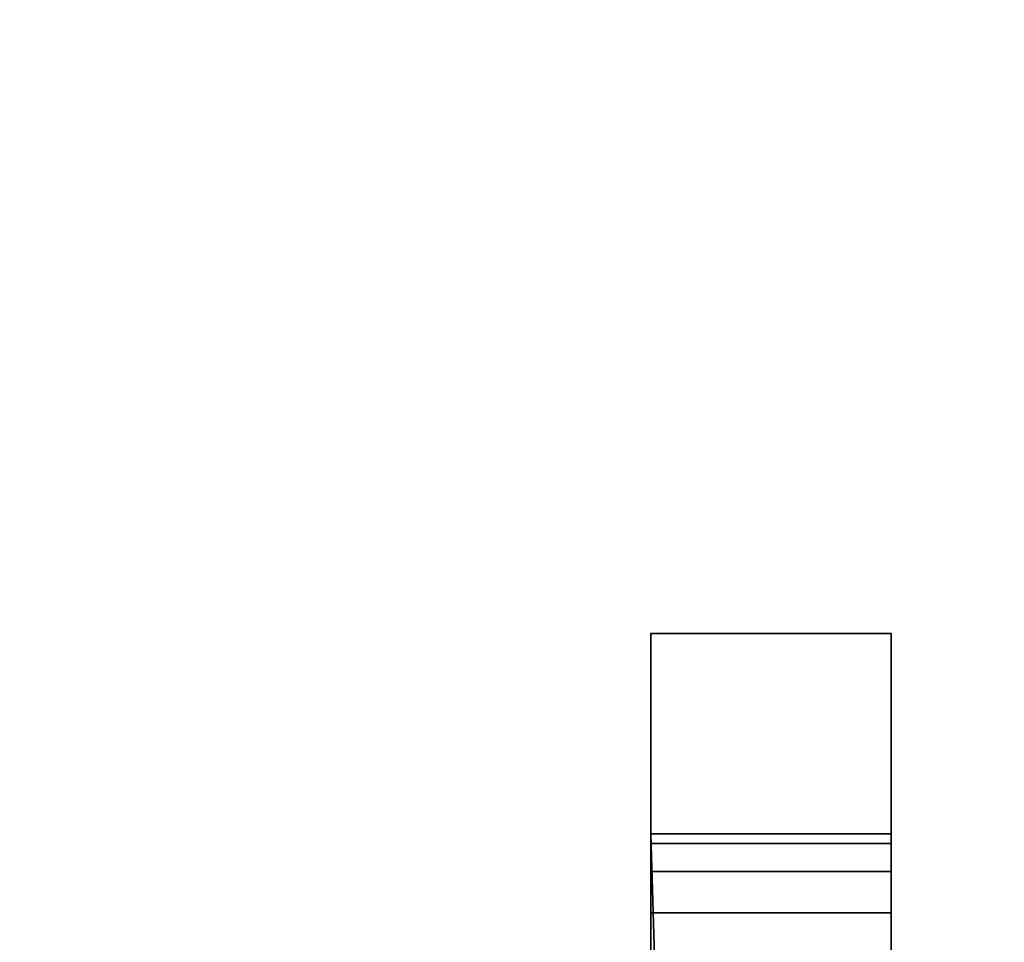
# Model space of a CAD drawing. Header units: millimetres. Extents: x -603 to 3703, y -121 to 193.
# Tile 722 of 1056: x 1984 to 1996, y -14 to -2. Entities that reach past the tile are written whole.
import ezdxf

# ---------------------------------------------------------------- set-up
doc = ezdxf.new("R2010")
doc.units = ezdxf.units.MM
doc.layers.add('152', color=7, linetype='Continuous', true_color=0xffffff)

# ---------------------------------------------------------------- blocks, each defined once
blk = doc.blocks.new('UG_SURFACE_110')
at = {"layer": '152', "color": 252, "linetype": 'Continuous', "lineweight": 35}
for points in [[(1991.5, -9.913, 1747.41), (1994.5, -9.913, 1747.41), (1994.5, -12.413, 1746.5), (1991.5, -12.413, 1746.5)], [(1991.5, -9.913, 1760.25), (1994.5, -9.913, 1760.25), (1994.5, -9.913, 1747.41), (1991.5, -9.913, 1747.41)], [(1991.5, -25.913, 1760.25), (1994.5, -25.913, 1760.25), (1994.5, -9.913, 1760.25), (1991.5, -9.913, 1760.25)], [(1991.5, -9.913, 1767.25), (1994.5, -9.913, 1767.25), (1994.5, -25.913, 1767.25), (1991.5, -25.913, 1767.25)], [(1991.5, -9.913, 1780.09), (1994.5, -9.913, 1780.09), (1994.5, -9.913, 1767.25), (1991.5, -9.913, 1767.25)], [(1991.5, -12.413, 1781), (1994.5, -12.413, 1781), (1994.5, -9.913, 1780.09), (1991.5, -9.913, 1780.09)], [(1991.5, -9.913, 1780.09), (1991.5, -12.413, 1775), (1991.5, -12.535, 1775.612)], [(1991.5, -9.913, 1767.25), (1991.5, -12.882, 1773.869), (1991.5, -12.535, 1774.388)], [(1991.5, -12.535, 1774.388), (1991.5, -12.413, 1775), (1991.5, -9.913, 1780.09), (1991.5, -9.913, 1767.25)], [(1991.5, -12.535, 1775.612), (1991.5, -12.882, 1776.131), (1991.5, -9.913, 1780.09)], [(1991.5, -9.913, 1760.25), (1991.5, -9.913, 1747.41), (1991.5, -12.413, 1752.5), (1991.5, -12.535, 1753.112)], [(1991.5, -9.913, 1747.41), (1991.5, -12.882, 1751.369), (1991.5, -12.535, 1751.888)], [(1991.5, -9.913, 1767.25), (1991.5, -13.401, 1773.522), (1991.5, -12.882, 1773.869)], [(1991.5, -9.913, 1760.25), (1991.5, -12.882, 1753.631), (1991.5, -13.401, 1753.978)], [(1991.5, -12.535, 1751.888), (1991.5, -12.413, 1752.5), (1991.5, -9.913, 1747.41)], [(1991.5, -12.882, 1776.131), (1991.5, -13.401, 1776.478), (1991.5, -12.413, 1781), (1991.5, -9.913, 1780.09)], [(1991.5, -23.789, 1773.4), (1991.5, -14.013, 1773.4), (1991.5, -9.913, 1767.25), (1991.5, -25.913, 1767.25)], [(1991.5, -12.535, 1753.112), (1991.5, -12.882, 1753.631), (1991.5, -9.913, 1760.25)], [(1991.5, -14.013, 1773.4), (1991.5, -13.401, 1773.522), (1991.5, -9.913, 1767.25)], [(1991.5, -9.913, 1747.41), (1991.5, -12.413, 1746.5), (1991.5, -13.401, 1751.022), (1991.5, -12.882, 1751.369)], [(1991.5, -25.913, 1760.25), (1991.5, -9.913, 1760.25), (1991.5, -13.401, 1753.978), (1991.5, -14.013, 1754.1)], [(1994.5, -9.913, 1747.41), (1994.5, -12.413, 1752.5), (1994.5, -12.535, 1751.888)], [(1994.5, -9.913, 1760.25), (1994.5, -12.882, 1753.631), (1994.5, -12.535, 1753.112)], [(1994.5, -12.535, 1753.112), (1994.5, -12.413, 1752.5), (1994.5, -9.913, 1747.41), (1994.5, -9.913, 1760.25)], [(1994.5, -9.913, 1767.25), (1994.5, -9.913, 1780.09), (1994.5, -12.413, 1775), (1994.5, -12.535, 1774.388)], [(1994.5, -9.913, 1780.09), (1994.5, -12.882, 1776.131), (1994.5, -12.535, 1775.612)], [(1994.5, -9.913, 1760.25), (1994.5, -13.401, 1753.978), (1994.5, -12.882, 1753.631)], [(1994.5, -9.913, 1767.25), (1994.5, -12.882, 1773.869), (1994.5, -13.401, 1773.522)], [(1994.5, -12.535, 1775.612), (1994.5, -12.413, 1775), (1994.5, -9.913, 1780.09)], [(1994.5, -12.535, 1751.888), (1994.5, -12.882, 1751.369), (1994.5, -9.913, 1747.41)], [(1994.5, -12.535, 1774.388), (1994.5, -12.882, 1773.869), (1994.5, -9.913, 1767.25)], [(1994.5, -12.882, 1751.369), (1994.5, -13.401, 1751.022), (1994.5, -12.413, 1746.5), (1994.5, -9.913, 1747.41)], [(1994.5, -23.789, 1754.1), (1994.5, -14.013, 1754.1), (1994.5, -9.913, 1760.25), (1994.5, -25.913, 1760.25)], [(1994.5, -9.913, 1780.09), (1994.5, -12.413, 1781), (1994.5, -13.401, 1776.478), (1994.5, -12.882, 1776.131)], [(1994.5, -14.013, 1754.1), (1994.5, -13.401, 1753.978), (1994.5, -9.913, 1760.25)], [(1994.5, -25.913, 1767.25), (1994.5, -9.913, 1767.25), (1994.5, -13.401, 1773.522), (1994.5, -14.013, 1773.4)], [(1991.5, -12.413, 1746.5), (1994.5, -12.413, 1746.5), (1994.5, -36.565, 1746.5), (1992.216, -36.454, 1746.5)], [(1992.216, -36.454, 1746.5), (1991.5, -36.565, 1746.5), (1991.5, -12.413, 1746.5)], [(1991.5, -12.413, 1781), (1991.5, -36.565, 1781), (1992.216, -36.454, 1781)], [(1992.216, -36.454, 1781), (1994.5, -36.565, 1781), (1994.5, -12.413, 1781), (1991.5, -12.413, 1781)], [(1991.5, -23.789, 1750.9), (1991.5, -14.013, 1750.9), (1991.5, -12.413, 1746.5), (1991.5, -36.565, 1746.5)], [(1991.5, -36.565, 1781), (1991.5, -12.413, 1781), (1991.5, -14.013, 1776.6), (1991.5, -23.789, 1776.6)], [(1991.5, -14.013, 1750.9), (1991.5, -13.401, 1751.022), (1991.5, -12.413, 1746.5)], [(1991.5, -13.401, 1776.478), (1991.5, -14.013, 1776.6), (1991.5, -12.413, 1781)], [(1991.5, -12.413, 1775), (1994.5, -12.413, 1775), (1994.5, -12.535, 1775.612), (1991.5, -12.535, 1775.612)], [(1991.5, -12.535, 1774.388), (1994.5, -12.535, 1774.388), (1994.5, -12.413, 1775), (1991.5, -12.413, 1775)], [(1991.5, -12.413, 1752.5), (1994.5, -12.413, 1752.5), (1994.5, -12.535, 1753.112), (1991.5, -12.535, 1753.112)], [(1991.5, -12.535, 1751.888), (1994.5, -12.535, 1751.888), (1994.5, -12.413, 1752.5), (1991.5, -12.413, 1752.5)], [(1994.5, -23.789, 1776.6), (1994.5, -14.013, 1776.6), (1994.5, -12.413, 1781), (1994.5, -36.565, 1781)], [(1994.5, -14.013, 1776.6), (1994.5, -13.401, 1776.478), (1994.5, -12.413, 1781)], [(1994.5, -13.401, 1751.022), (1994.5, -14.013, 1750.9), (1994.5, -12.413, 1746.5)], [(1994.5, -36.565, 1746.5), (1994.5, -12.413, 1746.5), (1994.5, -14.013, 1750.9), (1994.5, -23.789, 1750.9)], [(1991.5, -12.535, 1775.612), (1994.5, -12.535, 1775.612), (1994.5, -12.882, 1776.131), (1991.5, -12.882, 1776.131)], [(1991.5, -12.882, 1773.869), (1994.5, -12.882, 1773.869), (1994.5, -12.535, 1774.388), (1991.5, -12.535, 1774.388)], [(1991.5, -12.535, 1753.112), (1994.5, -12.535, 1753.112), (1994.5, -12.882, 1753.631), (1991.5, -12.882, 1753.631)], [(1991.5, -12.882, 1751.369), (1994.5, -12.882, 1751.369), (1994.5, -12.535, 1751.888), (1991.5, -12.535, 1751.888)], [(1991.5, -12.882, 1776.131), (1994.5, -12.882, 1776.131), (1994.5, -13.401, 1776.478), (1991.5, -13.401, 1776.478)], [(1991.5, -13.401, 1773.522), (1994.5, -13.401, 1773.522), (1994.5, -12.882, 1773.869), (1991.5, -12.882, 1773.869)], [(1991.5, -12.882, 1753.631), (1994.5, -12.882, 1753.631), (1994.5, -13.401, 1753.978), (1991.5, -13.401, 1753.978)], [(1991.5, -13.401, 1751.022), (1994.5, -13.401, 1751.022), (1994.5, -12.882, 1751.369), (1991.5, -12.882, 1751.369)], [(1991.5, -13.401, 1776.478), (1994.5, -13.401, 1776.478), (1994.5, -14.013, 1776.6), (1991.5, -14.013, 1776.6)], [(1991.5, -14.013, 1773.4), (1994.5, -14.013, 1773.4), (1994.5, -13.401, 1773.522), (1991.5, -13.401, 1773.522)], [(1991.5, -13.401, 1753.978), (1994.5, -13.401, 1753.978), (1994.5, -14.013, 1754.1), (1991.5, -14.013, 1754.1)], [(1991.5, -14.013, 1750.9), (1994.5, -14.013, 1750.9), (1994.5, -13.401, 1751.022), (1991.5, -13.401, 1751.022)]]:
    blk.add_3dface(points, dxfattribs=at)
blk = doc.blocks.new('UG_SURFACE_115')
at = {"layer": '152', "color": 252, "linetype": 'Continuous', "lineweight": 35}
for points in [[(1991.5, -9.913, 312.41), (1994.5, -9.913, 312.41), (1994.5, -12.413, 311.5), (1991.5, -12.413, 311.5)], [(1991.5, -9.913, 325.25), (1994.5, -9.913, 325.25), (1994.5, -9.913, 312.41), (1991.5, -9.913, 312.41)], [(1991.5, -25.913, 325.25), (1994.5, -25.913, 325.25), (1994.5, -9.913, 325.25), (1991.5, -9.913, 325.25)], [(1991.5, -9.913, 332.25), (1994.5, -9.913, 332.25), (1994.5, -25.913, 332.25), (1991.5, -25.913, 332.25)], [(1991.5, -9.913, 345.09), (1994.5, -9.913, 345.09), (1994.5, -9.913, 332.25), (1991.5, -9.913, 332.25)], [(1991.5, -12.413, 346), (1994.5, -12.413, 346), (1994.5, -9.913, 345.09), (1991.5, -9.913, 345.09)], [(1991.5, -9.913, 325.25), (1991.5, -9.913, 312.41), (1991.5, -12.413, 317.5), (1991.5, -12.535, 318.112)], [(1991.5, -9.913, 312.41), (1991.5, -12.882, 316.369), (1991.5, -12.535, 316.888)], [(1991.5, -12.535, 316.888), (1991.5, -12.413, 317.5), (1991.5, -9.913, 312.41)], [(1991.5, -9.913, 345.09), (1991.5, -12.413, 340), (1991.5, -12.535, 340.612)], [(1991.5, -9.913, 332.25), (1991.5, -12.882, 338.869), (1991.5, -12.535, 339.388)], [(1991.5, -23.789, 338.4), (1991.5, -14.013, 338.4), (1991.5, -9.913, 332.25), (1991.5, -25.913, 332.25)], [(1991.5, -9.913, 325.25), (1991.5, -12.882, 318.631), (1991.5, -13.401, 318.978)], [(1991.5, -13.401, 316.022), (1991.5, -12.882, 316.369), (1991.5, -9.913, 312.41), (1991.5, -12.413, 311.5)], [(1991.5, -12.413, 346), (1991.5, -9.913, 345.09), (1991.5, -12.882, 341.131), (1991.5, -13.401, 341.478)], [(1991.5, -12.535, 339.388), (1991.5, -12.413, 340), (1991.5, -9.913, 345.09), (1991.5, -9.913, 332.25)], [(1991.5, -14.013, 338.4), (1991.5, -13.401, 338.522), (1991.5, -9.913, 332.25)], [(1991.5, -12.535, 318.112), (1991.5, -12.882, 318.631), (1991.5, -9.913, 325.25)], [(1991.5, -12.535, 340.612), (1991.5, -12.882, 341.131), (1991.5, -9.913, 345.09)], [(1991.5, -13.401, 338.522), (1991.5, -12.882, 338.869), (1991.5, -9.913, 332.25)], [(1991.5, -25.913, 325.25), (1991.5, -9.913, 325.25), (1991.5, -13.401, 318.978), (1991.5, -14.013, 319.1)], [(1994.5, -9.913, 332.25), (1994.5, -9.913, 345.09), (1994.5, -12.413, 340), (1994.5, -12.535, 339.388)], [(1994.5, -9.913, 345.09), (1994.5, -12.882, 341.131), (1994.5, -12.535, 340.612)], [(1994.5, -9.913, 332.25), (1994.5, -12.882, 338.869), (1994.5, -13.401, 338.522)], [(1994.5, -12.535, 340.612), (1994.5, -12.413, 340), (1994.5, -9.913, 345.09)], [(1994.5, -9.913, 312.41), (1994.5, -12.413, 317.5), (1994.5, -12.535, 316.888)], [(1994.5, -9.913, 325.25), (1994.5, -12.882, 318.631), (1994.5, -12.535, 318.112)], [(1994.5, -23.789, 319.1), (1994.5, -14.013, 319.1), (1994.5, -9.913, 325.25), (1994.5, -25.913, 325.25)], [(1994.5, -12.535, 339.388), (1994.5, -12.882, 338.869), (1994.5, -9.913, 332.25)], [(1994.5, -12.413, 311.5), (1994.5, -9.913, 312.41), (1994.5, -12.882, 316.369), (1994.5, -13.401, 316.022)], [(1994.5, -12.535, 318.112), (1994.5, -12.413, 317.5), (1994.5, -9.913, 312.41), (1994.5, -9.913, 325.25)], [(1994.5, -14.013, 319.1), (1994.5, -13.401, 318.978), (1994.5, -9.913, 325.25)], [(1994.5, -13.401, 341.478), (1994.5, -12.882, 341.131), (1994.5, -9.913, 345.09), (1994.5, -12.413, 346)], [(1994.5, -12.535, 316.888), (1994.5, -12.882, 316.369), (1994.5, -9.913, 312.41)], [(1994.5, -13.401, 318.978), (1994.5, -12.882, 318.631), (1994.5, -9.913, 325.25)], [(1994.5, -25.913, 332.25), (1994.5, -9.913, 332.25), (1994.5, -13.401, 338.522), (1994.5, -14.013, 338.4)], [(1991.5, -12.413, 311.5), (1994.5, -12.413, 311.5), (1994.5, -36.565, 311.5), (1992.216, -36.454, 311.5)], [(1992.216, -36.454, 311.5), (1991.5, -36.565, 311.5), (1991.5, -12.413, 311.5)], [(1991.5, -12.413, 346), (1991.5, -36.565, 346), (1992.216, -36.454, 346)], [(1992.216, -36.454, 346), (1994.5, -36.565, 346), (1994.5, -12.413, 346), (1991.5, -12.413, 346)], [(1991.5, -23.789, 315.9), (1991.5, -14.013, 315.9), (1991.5, -12.413, 311.5), (1991.5, -36.565, 311.5)], [(1991.5, -14.013, 315.9), (1991.5, -13.401, 316.022), (1991.5, -12.413, 311.5)], [(1991.5, -36.565, 346), (1991.5, -12.413, 346), (1991.5, -14.013, 341.6), (1991.5, -23.789, 341.6)], [(1991.5, -13.401, 341.478), (1991.5, -14.013, 341.6), (1991.5, -12.413, 346)], [(1991.5, -12.413, 340), (1994.5, -12.413, 340), (1994.5, -12.535, 340.612), (1991.5, -12.535, 340.612)], [(1991.5, -12.535, 339.388), (1994.5, -12.535, 339.388), (1994.5, -12.413, 340), (1991.5, -12.413, 340)], [(1991.5, -12.413, 317.5), (1994.5, -12.413, 317.5), (1994.5, -12.535, 318.112), (1991.5, -12.535, 318.112)], [(1991.5, -12.535, 316.888), (1994.5, -12.535, 316.888), (1994.5, -12.413, 317.5), (1991.5, -12.413, 317.5)], [(1994.5, -23.789, 341.6), (1994.5, -14.013, 341.6), (1994.5, -12.413, 346), (1994.5, -36.565, 346)], [(1994.5, -14.013, 341.6), (1994.5, -13.401, 341.478), (1994.5, -12.413, 346)], [(1994.5, -36.565, 311.5), (1994.5, -12.413, 311.5), (1994.5, -14.013, 315.9), (1994.5, -23.789, 315.9)], [(1994.5, -13.401, 316.022), (1994.5, -14.013, 315.9), (1994.5, -12.413, 311.5)], [(1991.5, -12.535, 340.612), (1994.5, -12.535, 340.612), (1994.5, -12.882, 341.131), (1991.5, -12.882, 341.131)], [(1991.5, -12.882, 338.869), (1994.5, -12.882, 338.869), (1994.5, -12.535, 339.388), (1991.5, -12.535, 339.388)], [(1991.5, -12.535, 318.112), (1994.5, -12.535, 318.112), (1994.5, -12.882, 318.631), (1991.5, -12.882, 318.631)], [(1991.5, -12.882, 316.369), (1994.5, -12.882, 316.369), (1994.5, -12.535, 316.888), (1991.5, -12.535, 316.888)], [(1991.5, -12.882, 341.131), (1994.5, -12.882, 341.131), (1994.5, -13.401, 341.478), (1991.5, -13.401, 341.478)], [(1991.5, -13.401, 338.522), (1994.5, -13.401, 338.522), (1994.5, -12.882, 338.869), (1991.5, -12.882, 338.869)], [(1991.5, -12.882, 318.631), (1994.5, -12.882, 318.631), (1994.5, -13.401, 318.978), (1991.5, -13.401, 318.978)], [(1991.5, -13.401, 316.022), (1994.5, -13.401, 316.022), (1994.5, -12.882, 316.369), (1991.5, -12.882, 316.369)], [(1991.5, -13.401, 341.478), (1994.5, -13.401, 341.478), (1994.5, -14.013, 341.6), (1991.5, -14.013, 341.6)], [(1991.5, -14.013, 338.4), (1994.5, -14.013, 338.4), (1994.5, -13.401, 338.522), (1991.5, -13.401, 338.522)], [(1991.5, -13.401, 318.978), (1994.5, -13.401, 318.978), (1994.5, -14.013, 319.1), (1991.5, -14.013, 319.1)], [(1991.5, -14.013, 315.9), (1994.5, -14.013, 315.9), (1994.5, -13.401, 316.022), (1991.5, -13.401, 316.022)]]:
    blk.add_3dface(points, dxfattribs=at)
blk = doc.blocks.new('UG_SURFACE_119')
at = {"layer": '152', "color": 252, "linetype": 'Continuous', "lineweight": 35}
for points in [[(1991.5, -9.913, 1497.41), (1994.5, -9.913, 1497.41), (1994.5, -12.413, 1496.5), (1991.5, -12.413, 1496.5)], [(1991.5, -9.913, 1510.25), (1994.5, -9.913, 1510.25), (1994.5, -9.913, 1497.41), (1991.5, -9.913, 1497.41)], [(1991.5, -25.913, 1510.25), (1994.5, -25.913, 1510.25), (1994.5, -9.913, 1510.25), (1991.5, -9.913, 1510.25)], [(1991.5, -9.913, 1517.25), (1994.5, -9.913, 1517.25), (1994.5, -25.913, 1517.25), (1991.5, -25.913, 1517.25)], [(1991.5, -9.913, 1530.09), (1994.5, -9.913, 1530.09), (1994.5, -9.913, 1517.25), (1991.5, -9.913, 1517.25)], [(1991.5, -12.413, 1531), (1994.5, -12.413, 1531), (1994.5, -9.913, 1530.09), (1991.5, -9.913, 1530.09)], [(1991.5, -9.913, 1530.09), (1991.5, -12.413, 1525), (1991.5, -12.535, 1525.612)], [(1991.5, -9.913, 1517.25), (1991.5, -12.882, 1523.869), (1991.5, -12.535, 1524.388)], [(1991.5, -12.535, 1524.388), (1991.5, -12.413, 1525), (1991.5, -9.913, 1530.09), (1991.5, -9.913, 1517.25)], [(1991.5, -12.535, 1525.612), (1991.5, -12.882, 1526.131), (1991.5, -9.913, 1530.09)], [(1991.5, -9.913, 1510.25), (1991.5, -9.913, 1497.41), (1991.5, -12.413, 1502.5), (1991.5, -12.535, 1503.112)], [(1991.5, -9.913, 1497.41), (1991.5, -12.882, 1501.369), (1991.5, -12.535, 1501.888)], [(1991.5, -9.913, 1517.25), (1991.5, -13.401, 1523.522), (1991.5, -12.882, 1523.869)], [(1991.5, -9.913, 1510.25), (1991.5, -12.882, 1503.631), (1991.5, -13.401, 1503.978)], [(1991.5, -12.535, 1501.888), (1991.5, -12.413, 1502.5), (1991.5, -9.913, 1497.41)], [(1991.5, -12.882, 1526.131), (1991.5, -13.401, 1526.478), (1991.5, -12.413, 1531), (1991.5, -9.913, 1530.09)], [(1991.5, -23.789, 1523.4), (1991.5, -14.013, 1523.4), (1991.5, -9.913, 1517.25), (1991.5, -25.913, 1517.25)], [(1991.5, -12.535, 1503.112), (1991.5, -12.882, 1503.631), (1991.5, -9.913, 1510.25)], [(1991.5, -14.013, 1523.4), (1991.5, -13.401, 1523.522), (1991.5, -9.913, 1517.25)], [(1991.5, -9.913, 1497.41), (1991.5, -12.413, 1496.5), (1991.5, -13.401, 1501.022), (1991.5, -12.882, 1501.369)], [(1991.5, -25.913, 1510.25), (1991.5, -9.913, 1510.25), (1991.5, -13.401, 1503.978), (1991.5, -14.013, 1504.1)], [(1994.5, -9.913, 1497.41), (1994.5, -12.413, 1502.5), (1994.5, -12.535, 1501.888)], [(1994.5, -9.913, 1510.25), (1994.5, -12.882, 1503.631), (1994.5, -12.535, 1503.112)], [(1994.5, -12.535, 1503.112), (1994.5, -12.413, 1502.5), (1994.5, -9.913, 1497.41), (1994.5, -9.913, 1510.25)], [(1994.5, -9.913, 1517.25), (1994.5, -9.913, 1530.09), (1994.5, -12.413, 1525), (1994.5, -12.535, 1524.388)], [(1994.5, -9.913, 1530.09), (1994.5, -12.882, 1526.131), (1994.5, -12.535, 1525.612)], [(1994.5, -9.913, 1510.25), (1994.5, -13.401, 1503.978), (1994.5, -12.882, 1503.631)], [(1994.5, -9.913, 1517.25), (1994.5, -12.882, 1523.869), (1994.5, -13.401, 1523.522)], [(1994.5, -12.535, 1525.612), (1994.5, -12.413, 1525), (1994.5, -9.913, 1530.09)], [(1994.5, -12.535, 1501.888), (1994.5, -12.882, 1501.369), (1994.5, -9.913, 1497.41)], [(1994.5, -12.535, 1524.388), (1994.5, -12.882, 1523.869), (1994.5, -9.913, 1517.25)], [(1994.5, -12.882, 1501.369), (1994.5, -13.401, 1501.022), (1994.5, -12.413, 1496.5), (1994.5, -9.913, 1497.41)], [(1994.5, -23.789, 1504.1), (1994.5, -14.013, 1504.1), (1994.5, -9.913, 1510.25), (1994.5, -25.913, 1510.25)], [(1994.5, -9.913, 1530.09), (1994.5, -12.413, 1531), (1994.5, -13.401, 1526.478), (1994.5, -12.882, 1526.131)], [(1994.5, -14.013, 1504.1), (1994.5, -13.401, 1503.978), (1994.5, -9.913, 1510.25)], [(1994.5, -25.913, 1517.25), (1994.5, -9.913, 1517.25), (1994.5, -13.401, 1523.522), (1994.5, -14.013, 1523.4)], [(1991.5, -12.413, 1496.5), (1994.5, -12.413, 1496.5), (1994.5, -36.565, 1496.5), (1992.216, -36.454, 1496.5)], [(1992.216, -36.454, 1496.5), (1991.5, -36.565, 1496.5), (1991.5, -12.413, 1496.5)], [(1991.5, -12.413, 1531), (1991.5, -36.565, 1531), (1992.216, -36.454, 1531)], [(1992.216, -36.454, 1531), (1994.5, -36.565, 1531), (1994.5, -12.413, 1531), (1991.5, -12.413, 1531)], [(1991.5, -23.789, 1500.9), (1991.5, -14.013, 1500.9), (1991.5, -12.413, 1496.5), (1991.5, -36.565, 1496.5)], [(1991.5, -36.565, 1531), (1991.5, -12.413, 1531), (1991.5, -14.013, 1526.6), (1991.5, -23.789, 1526.6)], [(1991.5, -14.013, 1500.9), (1991.5, -13.401, 1501.022), (1991.5, -12.413, 1496.5)], [(1991.5, -13.401, 1526.478), (1991.5, -14.013, 1526.6), (1991.5, -12.413, 1531)], [(1991.5, -12.413, 1525), (1994.5, -12.413, 1525), (1994.5, -12.535, 1525.612), (1991.5, -12.535, 1525.612)], [(1991.5, -12.535, 1524.388), (1994.5, -12.535, 1524.388), (1994.5, -12.413, 1525), (1991.5, -12.413, 1525)], [(1991.5, -12.413, 1502.5), (1994.5, -12.413, 1502.5), (1994.5, -12.535, 1503.112), (1991.5, -12.535, 1503.112)], [(1991.5, -12.535, 1501.888), (1994.5, -12.535, 1501.888), (1994.5, -12.413, 1502.5), (1991.5, -12.413, 1502.5)], [(1994.5, -23.789, 1526.6), (1994.5, -14.013, 1526.6), (1994.5, -12.413, 1531), (1994.5, -36.565, 1531)], [(1994.5, -14.013, 1526.6), (1994.5, -13.401, 1526.478), (1994.5, -12.413, 1531)], [(1994.5, -13.401, 1501.022), (1994.5, -14.013, 1500.9), (1994.5, -12.413, 1496.5)], [(1994.5, -36.565, 1496.5), (1994.5, -12.413, 1496.5), (1994.5, -14.013, 1500.9), (1994.5, -23.789, 1500.9)], [(1991.5, -12.535, 1525.612), (1994.5, -12.535, 1525.612), (1994.5, -12.882, 1526.131), (1991.5, -12.882, 1526.131)], [(1991.5, -12.882, 1523.869), (1994.5, -12.882, 1523.869), (1994.5, -12.535, 1524.388), (1991.5, -12.535, 1524.388)], [(1991.5, -12.535, 1503.112), (1994.5, -12.535, 1503.112), (1994.5, -12.882, 1503.631), (1991.5, -12.882, 1503.631)], [(1991.5, -12.882, 1501.369), (1994.5, -12.882, 1501.369), (1994.5, -12.535, 1501.888), (1991.5, -12.535, 1501.888)], [(1991.5, -12.882, 1526.131), (1994.5, -12.882, 1526.131), (1994.5, -13.401, 1526.478), (1991.5, -13.401, 1526.478)], [(1991.5, -13.401, 1523.522), (1994.5, -13.401, 1523.522), (1994.5, -12.882, 1523.869), (1991.5, -12.882, 1523.869)], [(1991.5, -12.882, 1503.631), (1994.5, -12.882, 1503.631), (1994.5, -13.401, 1503.978), (1991.5, -13.401, 1503.978)], [(1991.5, -13.401, 1501.022), (1994.5, -13.401, 1501.022), (1994.5, -12.882, 1501.369), (1991.5, -12.882, 1501.369)], [(1991.5, -13.401, 1526.478), (1994.5, -13.401, 1526.478), (1994.5, -14.013, 1526.6), (1991.5, -14.013, 1526.6)], [(1991.5, -14.013, 1523.4), (1994.5, -14.013, 1523.4), (1994.5, -13.401, 1523.522), (1991.5, -13.401, 1523.522)], [(1991.5, -13.401, 1503.978), (1994.5, -13.401, 1503.978), (1994.5, -14.013, 1504.1), (1991.5, -14.013, 1504.1)], [(1991.5, -14.013, 1500.9), (1994.5, -14.013, 1500.9), (1994.5, -13.401, 1501.022), (1991.5, -13.401, 1501.022)]]:
    blk.add_3dface(points, dxfattribs=at)
blk = doc.blocks.new('UG_SURFACE_179')
at = {"layer": '152', "color": 252, "linetype": 'Continuous', "lineweight": 35}
for points in [[(2165, -18, 2212.25), (2165, 174.4, 2212.25), (835, 174.4, 2212.25), (835, -18, 2212.25)], [(985, -18, 2062.25), (985, 174.4, 2062.25), (2015, 174.4, 2062.25), (2015, -18, 2062.25)]]:
    blk.add_3dface(points, dxfattribs=at)

msp = doc.modelspace()

# ---------------------------------------------------------------- linework, layer by layer
at = {"layer": '152', "color": 252, "linetype": 'Continuous', "lineweight": 35}
for p, q in [((1991.5, -9.913, 1767.25), (1991.5, -9.913, 1780.09)), ((1991.5, -25.913, 1767.25), (1991.5, -9.913, 1767.25)), ((1994.5, -9.913, 1780.09), (1991.5, -9.913, 1780.09)), ((1991.5, -9.913, 1760.25), (1991.5, -25.913, 1760.25)), ((1994.5, -9.913, 1760.25), (1991.5, -9.913, 1760.25)), ((1991.5, -9.913, 1747.41), (1991.5, -9.913, 1760.25)), ((1994.5, -9.913, 1767.25), (1991.5, -9.913, 1767.25)), ((1994.5, -9.913, 1747.41), (1991.5, -9.913, 1747.41)), ((1991.5, -12.413, 1746.5), (1991.5, -9.913, 1747.41)), ((1991.5, -9.913, 1780.09), (1991.5, -12.413, 1781)), ((1991.5, -9.913, 312.41), (1991.5, -9.913, 325.25)), ((1991.5, -12.413, 311.5), (1991.5, -9.913, 312.41)), ((1994.5, -9.913, 345.09), (1991.5, -9.913, 345.09)), ((1991.5, -9.913, 345.09), (1991.5, -12.413, 346)), ((1991.5, -9.913, 332.25), (1991.5, -9.913, 345.09)), ((1994.5, -9.913, 312.41), (1991.5, -9.913, 312.41)), ((1991.5, -25.913, 332.25), (1991.5, -9.913, 332.25)), ((1994.5, -9.913, 325.25), (1991.5, -9.913, 325.25)), ((1991.5, -9.913, 325.25), (1991.5, -25.913, 325.25)), ((1994.5, -9.913, 332.25), (1991.5, -9.913, 332.25)), ((1994.5, -9.913, 1497.41), (1991.5, -9.913, 1497.41)), ((1991.5, -25.913, 1517.25), (1991.5, -9.913, 1517.25)), ((1994.5, -9.913, 1517.25), (1991.5, -9.913, 1517.25)), ((1994.5, -9.913, 1510.25), (1991.5, -9.913, 1510.25)), ((1991.5, -9.913, 1510.25), (1991.5, -25.913, 1510.25)), ((1991.5, -9.913, 1497.41), (1991.5, -9.913, 1510.25)), ((1991.5, -9.913, 1517.25), (1991.5, -9.913, 1530.09)), ((1991.5, -12.413, 1496.5), (1991.5, -9.913, 1497.41)), ((1994.5, -9.913, 1530.09), (1991.5, -9.913, 1530.09)), ((1991.5, -9.913, 1530.09), (1991.5, -12.413, 1531)), ((1994.5, -9.913, 1747.41), (1994.5, -9.913, 1760.25)), ((1994.5, -12.413, 1746.5), (1994.5, -9.913, 1747.41)), ((1994.5, -9.913, 1760.25), (1994.5, -25.913, 1760.25)), ((1994.5, -25.913, 1767.25), (1994.5, -9.913, 1767.25)), ((1994.5, -9.913, 1767.25), (1994.5, -9.913, 1780.09)), ((1994.5, -9.913, 1780.09), (1994.5, -12.413, 1781)), ((1994.5, -9.913, 325.25), (1994.5, -25.913, 325.25)), ((1994.5, -9.913, 312.41), (1994.5, -9.913, 325.25)), ((1994.5, -9.913, 345.09), (1994.5, -12.413, 346)), ((1994.5, -12.413, 311.5), (1994.5, -9.913, 312.41)), ((1994.5, -25.913, 332.25), (1994.5, -9.913, 332.25)), ((1994.5, -9.913, 332.25), (1994.5, -9.913, 345.09)), ((1994.5, -9.913, 1497.41), (1994.5, -9.913, 1510.25)), ((1994.5, -12.413, 1496.5), (1994.5, -9.913, 1497.41)), ((1994.5, -9.913, 1530.09), (1994.5, -12.413, 1531)), ((1994.5, -9.913, 1517.25), (1994.5, -9.913, 1530.09)), ((1994.5, -25.913, 1517.25), (1994.5, -9.913, 1517.25)), ((1994.5, -9.913, 1510.25), (1994.5, -25.913, 1510.25)), ((1991.5, -12.413, 1781), (1991.5, -36.565, 1781)), ((1994.5, -12.413, 1746.5), (1991.5, -12.413, 1746.5)), ((1991.5, -36.565, 1746.5), (1991.5, -12.413, 1746.5)), ((1994.5, -12.413, 1781), (1991.5, -12.413, 1781)), ((1994.5, -12.413, 311.5), (1991.5, -12.413, 311.5)), ((1991.5, -36.565, 311.5), (1991.5, -12.413, 311.5)), ((1991.5, -12.413, 346), (1991.5, -36.565, 346)), ((1994.5, -12.413, 346), (1991.5, -12.413, 346)), ((1994.5, -12.413, 1531), (1991.5, -12.413, 1531)), ((1991.5, -12.413, 1531), (1991.5, -36.565, 1531)), ((1994.5, -12.413, 1496.5), (1991.5, -12.413, 1496.5)), ((1991.5, -36.565, 1496.5), (1991.5, -12.413, 1496.5)), ((1994.5, -12.413, 1781), (1994.5, -36.565, 1781)), ((1994.5, -36.565, 1746.5), (1994.5, -12.413, 1746.5)), ((1994.5, -36.565, 311.5), (1994.5, -12.413, 311.5)), ((1994.5, -12.413, 346), (1994.5, -36.565, 346)), ((1994.5, -12.413, 1531), (1994.5, -36.565, 1531)), ((1994.5, -36.565, 1496.5), (1994.5, -12.413, 1496.5))]:
    msp.add_line(p, q, dxfattribs=at)
at = {"layer": '152', "color": 252, "linetype": 'Continuous', "lineweight": 35, "extrusion": (-1, 0, 0)}
for centre in [(14.013, 1775, -1991.5), (14.013, 1752.5, -1991.5), (14.013, 317.5, -1991.5), (14.013, 340, -1991.5), (14.013, 1502.5, -1991.5), (14.013, 1525, -1991.5), (14.013, 1775, -1994.5), (14.013, 1752.5, -1994.5), (14.013, 317.5, -1994.5), (14.013, 340, -1994.5), (14.013, 1502.5, -1994.5), (14.013, 1525, -1994.5)]:
    msp.add_arc(centre, 1.6, 90, 270, dxfattribs=at)

# ---------------------------------------------------------------- block references
at = {"layer": '152', "color": 252, "linetype": 'Continuous', "lineweight": 35}
for name in ['UG_SURFACE_179', 'UG_SURFACE_110', 'UG_SURFACE_115', 'UG_SURFACE_119']:
    msp.add_blockref(name, (0, 0), dxfattribs=at)

doc.saveas('drawing.dxf')
